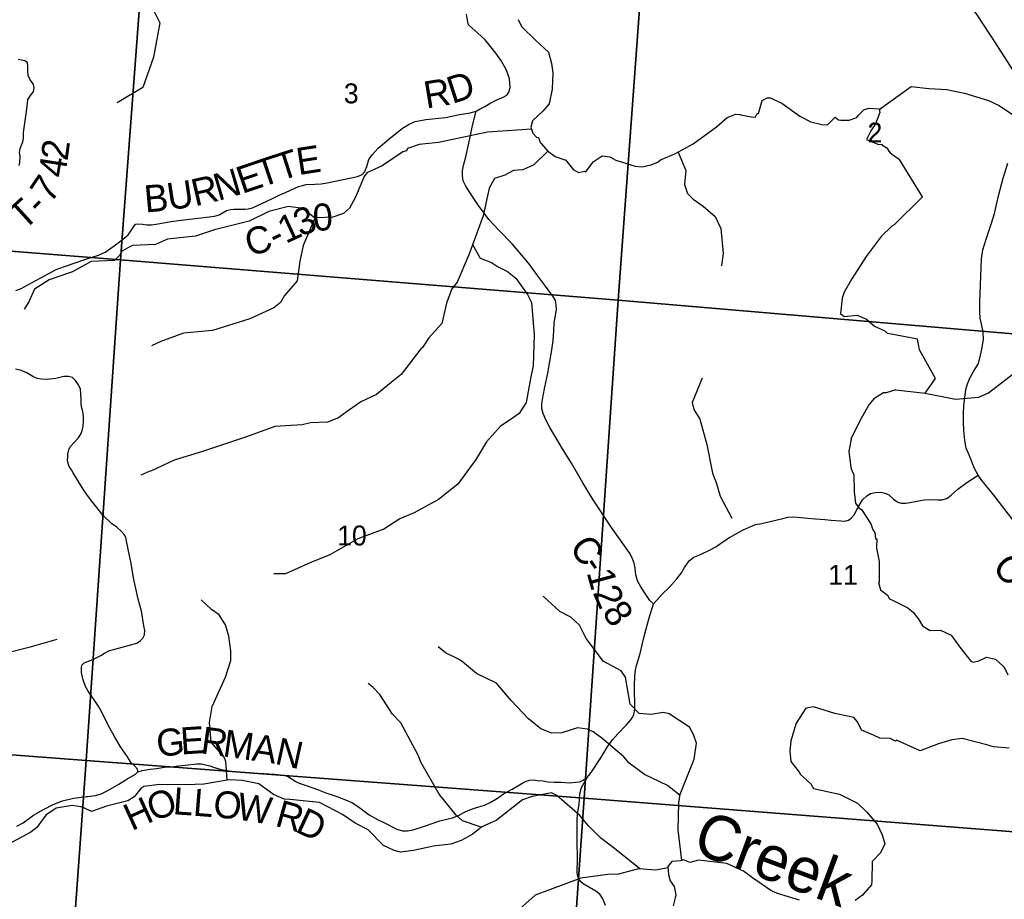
# Model space of a CAD drawing. Extents: x 1878108 to 2183446, y 146837 to 508383.
# Drawn here: x 1994425 to 2005354, y 268162 to 277922 of the extents above; entities that cross this region are included whole.
import ezdxf

# ---------------------------------------------------------------- set-up
doc = ezdxf.new("R2010")
doc.units = 0
for name, color, linetype in [('GM_X_County_Road', 7, 'Continuous'), ('GM_X_County_Road_Text', 7, 'Continuous'), ('GM_X_Minor_River', 7, 'Continuous'), ('GM_X_Minor_River_Text', 7, 'Continuous'), ('GM_X_Section', 7, 'Continuous'), ('GM_X_Section_Text', 7, 'Continuous'), ('GM_X_Township_Road', 7, 'Continuous'), ('GM_X_Township_Road_Text', 7, 'Continuous')]:
    doc.layers.add(name, color=color, linetype=linetype)

msp = doc.modelspace()

# ---------------------------------------------------------------- linework, layer by layer
at = {"layer": 'GM_X_County_Road'}
for points in [[(2005483, 277315), (2005265, 277654), (2005052, 277977), (2004933, 278141), (2004846, 278259), (2004770, 278354), (2004675, 278469), (2004574, 278602), (2004462, 278742), (2004387, 278837), (2004341, 278887)], [(1999493, 276907), (1999538, 276933), (1999589, 276960), (1999656, 276998), (1999729, 277036), (1999793, 277061), (1999831, 277084), (1999855, 277118), (1999868, 277168), (1999861, 277264), (1999845, 277323), (1999821, 277376), (1999767, 277472), (1999710, 277550), (1999656, 277622), (1999591, 277697), (1999510, 277772), (1999447, 277828), (1999407, 277865), (1999395, 277915), (1999385, 277983)], [(1994382, 274918), (1994442, 274938), (1994565, 275005), (1994830, 275150), (1994923, 275184), (1995160, 275265), (1995300, 275308), (1995373, 275344), (1995472, 275413), (1995564, 275478), (1995630, 275534), (1995649, 275561), (1995692, 275629), (1995712, 275652), (1995738, 275658), (1995790, 275652), (1995837, 275644), (1995888, 275647), (1995964, 275656), (1996102, 275681), (1996246, 275702), (1996439, 275724), (1996586, 275743), (1996638, 275755), (1996722, 275804), (1996764, 275817), (1996803, 275820), (1996923, 275820), (1996961, 275825), (1997008, 275836), (1997233, 275937), (1997314, 275978), (1997374, 276003), (1997432, 276030), (1997521, 276072), (1997566, 276084), (1997604, 276094), (1997702, 276098), (1997771, 276099), (1997837, 276110), (1998106, 276168), (1998175, 276181), (1998226, 276204), (1998256, 276237), (1998278, 276293), (1998300, 276370), (1998336, 276422), (1998404, 276495), (1998524, 276597), (1998675, 276718), (1998748, 276764), (1998816, 276791), (1998934, 276814), (1999153, 276836), (1999306, 276869), (1999424, 276890), (1999493, 276907)], [(2001460, 271439), (2001420, 271477), (2001375, 271543), (2001320, 271628), (2001284, 271696), (2001265, 271761), (2001255, 271836), (2001246, 271890), (2001229, 271938), (2001201, 271996), (2000995, 272288), (2000790, 272595), (2000675, 272784), (2000549, 273000), (2000449, 273162), (2000388, 273268), (2000309, 273397), (2000267, 273481), (2000236, 273553), (2000221, 273608), (2000220, 273658), (2000235, 273747), (2000253, 273844), (2000288, 274000), (2000331, 274258), (2000345, 274363), (2000355, 274471), (2000358, 274559), (2000367, 274621), (2000383, 274708), (2000381, 274763), (2000373, 274805), (2000352, 274842), (2000260, 274965), (2000171, 275082), (2000075, 275215), (1999892, 275436), (1999742, 275587), (1999634, 275706), (1999580, 275774), (1999519, 275862), (1999429, 275993), (1999377, 276073), (1999348, 276134), (1999339, 276188), (1999340, 276244), (1999350, 276304), (1999376, 276401), (1999403, 276519), (1999430, 276638), (1999452, 276747), (1999493, 276907)], [(2005499, 272305), (2005238, 272646), (2005094, 272824), (2005063, 272870), (2005025, 272942), (2004966, 273083), (2004932, 273169), (2004916, 273253), (2004906, 273365), (2004903, 273460), (2004900, 273549), (2004906, 273642), (2004915, 273727), (2004928, 273817), (2004946, 273880), (2004974, 273951), (2005025, 274036), (2005063, 274098), (2005084, 274166), (2005106, 274265), (2005124, 274375), (2005120, 274455), (2005104, 274528), (2005085, 274611), (2005081, 274676), (2005084, 274786), (2005095, 275078), (2005100, 275267), (2005114, 275367), (2005153, 275485), (2005213, 275664), (2005244, 275770), (2005292, 275983), (2005343, 276163), (2005392, 276331)], [(1995737, 269577), (1995733, 269605), (1995704, 269640), (1995662, 269677), (1995621, 269744), (1995543, 269852), (1995479, 269968), (1995426, 270061), (1995372, 270169), (1995333, 270247), (1995303, 270299), (1995258, 270363), (1995219, 270423), (1995185, 270472), (1995157, 270524), (1995126, 270608), (1995112, 270680), (1995111, 270732), (1995116, 270760), (1995141, 270786), (1995236, 270822), (1995326, 270866), (1995368, 270894), (1995421, 270923), (1995482, 270938), (1995605, 270970), (1995724, 271005), (1995762, 271030), (1995793, 271060), (1995811, 271095), (1995813, 271143), (1995803, 271198), (1995776, 271360), (1995740, 271493), (1995688, 271730), (1995662, 271889), (1995609, 272135), (1995602, 272179), (1995583, 272209), (1995555, 272242), (1995498, 272294), (1995447, 272329), (1995353, 272420), (1995237, 272564), (1995179, 272643), (1995129, 272714), (1995081, 272792), (1995018, 272895), (1995000, 272928), (1994975, 272964), (1994963, 272996), (1994955, 273033), (1994958, 273069), (1994959, 273103), (1994971, 273152), (1994989, 273187), (1995019, 273220), (1995078, 273281), (1995107, 273329), (1995120, 273363), (1995128, 273410), (1995134, 273472), (1995132, 273518), (1995125, 273575), (1995113, 273625), (1995108, 273661), (1995106, 273705), (1995105, 273774), (1995099, 273822), (1995079, 273869), (1995045, 273918), (1995011, 273952), (1994968, 273964), (1994916, 273963), (1994827, 273939), (1994728, 273930), (1994666, 273932), (1994618, 273939), (1994571, 273962), (1994496, 274007), (1994432, 274035), (1994378, 274046)], [(1995428, 269383), (1995525, 269441), (1995614, 269494), (1995710, 269549), (1995737, 269577), (1995786, 269591), (1995875, 269607), (1995942, 269614), (1996009, 269624), (1996055, 269631), (1996106, 269631), (1996189, 269642), (1996261, 269651), (1996391, 269666), (1996441, 269665), (1996487, 269655), (1996536, 269643), (1996589, 269624), (1996660, 269602), (1996727, 269590), (1996792, 269579), (1996894, 269571), (1996957, 269568), (1997042, 269560), (1997130, 269557), (1997253, 269549), (1997348, 269538), (1997399, 269527), (1997438, 269502), (1997490, 269468), (1997528, 269450), (1997617, 269420), (1997730, 269379), (1997822, 269345), (1997958, 269299), (1998040, 269266), (1998110, 269235), (1998185, 269187), (1998305, 269101), (1998398, 269047), (1998473, 269009), (1998612, 268940), (1998673, 268923), (1998730, 268922), (1998793, 268933), (1998907, 268970), (1999088, 269031), (1999166, 269052), (1999230, 269067), (1999295, 269091), (1999354, 269124), (1999410, 269151), (1999484, 269176), (1999585, 269207), (1999646, 269235), (1999730, 269286), (1999794, 269332), (1999842, 269358), (1999891, 269385), (1999937, 269411), (2000010, 269456), (2000048, 269474), (2000089, 269483), (2000127, 269487), (2000171, 269482), (2000231, 269475), (2000286, 269467), (2000357, 269460), (2000437, 269460), (2000533, 269456), (2000596, 269460), (2000642, 269467), (2000678, 269483), (2000724, 269513), (2000767, 269569), (2000876, 269733), (2000952, 269860), (2001006, 269933), (2001063, 269997), (2001156, 270094), (2001207, 270155), (2001225, 270175), (2001241, 270209), (2001252, 270277), (2001251, 270533), (2001252, 270637), (2001261, 270703), (2001273, 270755), (2001314, 270889), (2001336, 270986), (2001364, 271109), (2001414, 271284), (2001460, 271439), (2001499, 271480), (2001554, 271543), (2001633, 271623), (2001718, 271718), (2001770, 271785), (2001805, 271843), (2001837, 271890), (2001861, 271921), (2001909, 271957), (2001981, 271989), (2002091, 272038), (2002152, 272073), (2002230, 272127), (2002305, 272175), (2002457, 272261), (2002539, 272298), (2002592, 272319), (2002661, 272331), (2002754, 272353), (2002894, 272389), (2002952, 272402), (2003014, 272405), (2003098, 272397), (2003172, 272391), (2003258, 272383), (2003363, 272377), (2003433, 272370), (2003539, 272361), (2003585, 272358), (2003626, 272370), (2003656, 272392), (2003687, 272428), (2003728, 272506), (2003753, 272551), (2003781, 272595), (2003830, 272639), (2003868, 272663), (2003922, 272677), (2003979, 272681), (2004033, 272670), (2004071, 272649), (2004124, 272602), (2004172, 272570), (2004210, 272559), (2004257, 272559), (2004308, 272565), (2004403, 272582), (2004465, 272593), (2004525, 272597), (2004617, 272593), (2004661, 272593), (2004715, 272609), (2004764, 272648), (2004838, 272713), (2004937, 272785), (2005063, 272870)], [(1994394, 268974), (1994464, 269011), (1994580, 269095), (1994691, 269158), (1994796, 269213), (1994901, 269254), (1995021, 269284), (1995165, 269301), (1995182, 269303)], [(1995182, 269303), (1995266, 269312), (1995331, 269332), (1995397, 269364), (1995428, 269383)]]:
    msp.add_lwpolyline(points, dxfattribs=at)
at = {"layer": 'GM_X_Minor_River'}
for points in [[(1994350, 278955), (1994446, 278981), (1994509, 279029), (1994590, 279063), (1994772, 279166), (1994917, 279232), (1994972, 279238), (1995036, 279218), (1995095, 279101), (1995246, 278940), (1995347, 278704), (1995444, 278539), (1995525, 278433), (1995571, 278401), (1995889, 278050), (1995911, 278026), (1995982, 277889), (1995910, 277507), (1995792, 277170), (1995524, 277009), (1995508, 277001)], [(1999959, 277925), (1999961, 277913), (1999999, 277841), (2000149, 277693), (2000296, 277560), (2000328, 277436), (2000343, 277332), (2000337, 277152), (2000301, 276990), (2000232, 276906), (2000116, 276799), (2000100, 276731), (2000122, 276663), (2000160, 276619), (2000182, 276615), (2000201, 276561), (2000215, 276547), (2000283, 276466), (2000369, 276404), (2000476, 276366)], [(2003966, 276925), (2004320, 277182), (2004515, 277158), (2004717, 277146), (2004913, 277108), (2005177, 277024), (2005297, 276970), (2005511, 276826), (2005557, 276766), (2005615, 276631), (2005661, 276364), (2005737, 276242), (2005891, 276126), (2005981, 276096), (2006125, 276012), (2006157, 275994), (2006408, 275930), (2006512, 275861), (2006650, 275783), (2006768, 275745), (2006878, 275783), (2007314, 275930), (2007508, 276007)], [(2000789, 276344), (2000891, 276413), (2000974, 276401), (2000984, 276395), (2001042, 276363), (2001256, 276295), (2001334, 276289), (2001430, 276310), (2001510, 276340), (2001538, 276366), (2001696, 276432), (2001902, 276546), (2002158, 276735), (2002279, 276837), (2002375, 276873), (2002419, 276869), (2002429, 276867), (2002566, 276842), (2002592, 276844), (2002612, 276880), (2002624, 276882), (2002667, 277024), (2002721, 277054), (2002757, 277054), (2002885, 276994), (2003084, 276853), (2003208, 276789), (2003328, 276759), (2003393, 276757), (2003476, 276841), (2003512, 276811), (2003540, 276807), (2003631, 276808), (2003719, 276836), (2003734, 276862), (2003794, 276920), (2003852, 276940), (2003964, 276934), (2003973, 276894), (2003923, 276768), (2003871, 276690), (2003825, 276594), (2003895, 276564), (2003960, 276538), (2004000, 276542), (2003994, 276532), (2004050, 276500), (2004074, 276462), (2004088, 276446), (2004138, 276408), (2004166, 276388), (2004191, 276372)], [(2000107, 276708), (1999619, 276673), (1999303, 276608), (1999073, 276558), (1998858, 276536), (1998729, 276491), (1998717, 276467), (1998678, 276454), (1998447, 276301), (1998279, 276224), (1998248, 276182), (1998152, 275951), (1998085, 275831), (1998021, 275771), (1997901, 275731), (1997728, 275722), (1997702, 275718), (1997571, 275417), (1997536, 275241), (1997506, 275024), (1997364, 274860), (1997320, 274783), (1997246, 274726), (1996978, 274601), (1996564, 274474), (1996242, 274442), (1995991, 274353), (1995888, 274305)], [(2000288, 276462), (2000133, 276313), (2000010, 276255), (1999907, 276247), (1999809, 276196), (1999695, 276161), (1999635, 276051), (1999568, 275746), (1999410, 275312), (1999282, 275011), (1999223, 274935), (1999162, 274776), (1999112, 274550), (1998967, 274391), (1998897, 274283), (1998876, 274269), (1998658, 273984), (1998547, 273895), (1998386, 273765), (1998213, 273682), (1998023, 273550), (1997964, 273504), (1997842, 273458), (1997653, 273449), (1997559, 273425), (1997258, 273408), (1996943, 273294), (1996456, 273130), (1996140, 273033), (1995887, 272916), (1995868, 272911), (1995770, 272869)], [(2001733, 276453), (2001818, 276250), (2001805, 276092), (2001839, 275993), (2001899, 275931), (2002012, 275853), (2002146, 275737), (2002208, 275604), (2002233, 275329), (2002214, 275195), (2002210, 275188)], [(2000476, 276366), (2000483, 276366), (2000574, 276256), (2000630, 276226), (2000694, 276242), (2000704, 276232), (2000776, 276322), (2000791, 276347)], [(2004131, 275644), (2004445, 275957), (2004191, 276372)], [(1997702, 275718), (1997568, 275826), (1997409, 275849), (1997191, 275795), (1996974, 275685), (1996586, 275591), (1996378, 275519), (1996067, 275488), (1995932, 275426), (1995678, 275418), (1995564, 275357), (1995532, 275305), (1995478, 275250), (1995218, 275240), (1995012, 275125), (1994979, 275113), (1994752, 275036), (1994590, 274931), (1994525, 274792), (1994473, 274711)], [(2004131, 275644), (2004104, 275632), (2003988, 275518), (2003819, 275294), (2003661, 275047), (2003576, 274899), (2003556, 274831), (2003536, 274661), (2003575, 274629), (2003721, 274644), (2003825, 274598), (2003913, 274520), (2004027, 274470), (2004063, 274438)], [(1999452, 275428), (1999538, 275275), (1999661, 275229), (1999730, 275184), (1999839, 275128), (1999934, 275053), (2000062, 274873), (2000105, 274784), (2000136, 274424), (2000125, 274081), (2000098, 273960), (2000047, 273674), (1999970, 273554), (1999871, 273483), (1999762, 273412), (1999605, 273239), (1999485, 273035), (1999458, 273000), (1999290, 272770), (1999075, 272600), (1998802, 272450), (1998643, 272384), (1998468, 272269), (1998178, 272162), (1997866, 271985), (1997657, 271900), (1997374, 271775), (1997265, 271772), (1997247, 271775)], [(2004151, 273816), (2004474, 273779), (2004592, 273942), (2004411, 274260), (2004390, 274378), (2004062, 274440)], [(2004459, 273781), (2004812, 273710), (2005072, 273732), (2005180, 273780), (2005598, 274102)], [(2002000, 273943), (2001891, 273673), (2001908, 273597), (2001975, 273488), (2002052, 273209), (2002116, 272891), (2002155, 272786), (2002199, 272634), (2002331, 272392)], [(2004151, 273816), (2004043, 273780), (2004015, 273780), (2003905, 273714), (2003851, 273650), (2003746, 273462), (2003652, 273267)], [(2003653, 273269), (2003627, 273133), (2003650, 272952), (2003670, 272903), (2003685, 272877), (2003687, 272682), (2003704, 272557), (2003738, 272506), (2003769, 272489), (2003873, 272330), (2003896, 272261), (2003917, 272232), (2003926, 272162), (2003938, 272163), (2003936, 272071), (2003934, 272057), (2003964, 271910), (2003966, 271678), (2003956, 271676), (2003979, 271597), (2004059, 271536), (2004081, 271497), (2004128, 271475), (2004157, 271459)], [(1992661, 271684), (1992677, 271648), (1992725, 271593), (1992794, 271423), (1992886, 271310), (1993142, 271166), (1993193, 271123), (1993234, 271076), (1993332, 271013), (1993736, 270895), (1993819, 270855), (1993903, 270837), (1994176, 270871), (1994483, 270950), (1994530, 270961), (1994841, 271050)], [(1996727, 269486), (1996715, 269690), (1996694, 269738), (1996551, 269906), (1996532, 270125), (1996562, 270300), (1996709, 270628), (1996767, 270813), (1996769, 270919), (1996748, 271081), (1996708, 271207), (1996641, 271318), (1996553, 271376), (1996438, 271485)], [(2001774, 268593), (2001735, 268931), (2001741, 269231), (2001758, 269328), (2001913, 269718), (2001936, 269895), (2001906, 269992), (2001859, 270073), (2001634, 270219), (2001571, 270234), (2001429, 270213), (2001303, 270222), (2001202, 270329), (2001150, 270628), (2001100, 270696), (2000901, 270806), (2000715, 271052), (2000701, 271077), (2000639, 271204), (2000541, 271293), (2000422, 271356), (2000237, 271527)], [(2004157, 271459), (2004282, 271397), (2004348, 271345), (2004410, 271261), (2004446, 271196), (2004530, 271144), (2004646, 271149), (2004764, 271093), (2004859, 270959), (2004981, 270806), (2005009, 270794), (2005071, 270809), (2005157, 270847), (2005257, 270825), (2005343, 270749), (2005353, 270737), (2005393, 270651)], [(2001756, 269315), (2001614, 269424), (2001359, 269546), (2001191, 269672), (2001130, 269743), (2000885, 269951), (2000789, 270020), (2000727, 270048), (2000615, 270064), (2000441, 270009), (2000330, 270005), (2000211, 270055), (2000072, 270163), (1999881, 270369), (1999717, 270559), (1999494, 270669), (1999342, 270796), (1999295, 270825), (1999152, 270895), (1999070, 270965)], [(2001307, 268500), (2001028, 268726), (2000873, 268843), (2000740, 268977), (2000643, 269092), (2000387, 269315), (2000327, 269345), (2000115, 269303), (2000008, 269266), (1999713, 269035), (1999628, 268999), (1999549, 268963), (1999342, 269034), (1999271, 269095), (1999082, 269327), (1998878, 269683), (1998849, 269762), (1998656, 270119), (1998565, 270217), (1998421, 270436), (1998346, 270516), (1998293, 270558)], [(2004159, 269928), (2004145, 269918), (2004088, 269947), (2003974, 269949), (2003904, 269982), (2003770, 270040), (2003726, 270130), (2003684, 270178), (2003474, 270224), (2003236, 270298), (2003152, 270282), (2003045, 270118), (2002985, 269920), (2002973, 269806), (2002986, 269690), (2003081, 269568), (2003090, 269551), (2003208, 269442), (2003238, 269393), (2003523, 269329), (2003725, 269229), (2003825, 269133), (2003944, 268996), (2003999, 268877), (2004027, 268776), (2003979, 268678), (2003889, 268583), (2003882, 268367), (2003879, 268322), (2003780, 268208), (2003698, 268149)], [(2005409, 269840), (2005236, 269854), (2005160, 269876), (2004888, 269945), (2004773, 269931), (2004625, 269888), (2004421, 269810), (2004159, 269928)], [(1999550, 268964), (1999448, 268882), (1999327, 268814), (1999211, 268772), (1999017, 268753), (1998797, 268705), (1998651, 268685), (1998580, 268702), (1998463, 268760), (1998294, 268931), (1998148, 269005), (1998010, 269103), (1997752, 269237), (1997425, 269270), (1997361, 269272), (1997244, 269324), (1997080, 269444), (1996933, 269474), (1996893, 269479), (1996749, 269489), (1996469, 269439), (1996275, 269432), (1995978, 269435), (1995804, 269412), (1995770, 269392), (1995694, 269299), (1995624, 269256), (1995387, 269195), (1995223, 269138), (1995137, 269178), (1995104, 269188), (1995008, 269201), (1994829, 269175), (1994715, 269094), (1994616, 268960), (1994550, 268906), (1994262, 268753)], [(2001960, 268596), (2001864, 268571), (2001796, 268600), (2001775, 268592), (2001761, 268589), (2001663, 268581), (2001619, 268527), (2001627, 268436), (2001646, 268367), (2001690, 268304), (2001708, 268211), (2001701, 268179), (2001679, 268090)], [(2003082, 268152), (2002837, 268226), (2002764, 268259), (2002560, 268402), (2002461, 268476), (2002276, 268558), (2001960, 268596)], [(2001620, 268513), (2001485, 268484), (2001294, 268501), (2001071, 268442), (2000954, 268436), (2000654, 268398), (2000147, 268207), (1999907, 267994)]]:
    msp.add_lwpolyline(points, dxfattribs=at)
at = {"layer": 'GM_X_Section'}
for points in [[(1995370, 279485), (1995858, 279451), (1995543, 275256), (1990392, 275665), (1990707, 279868)], [(2001228, 279061), (2001378, 279051), (2001069, 274810), (1995543, 275256), (1995858, 279451)], [(2006737, 278720), (2006787, 278718), (2006446, 274352), (2001069, 274810), (2001378, 279051)], [(1995543, 275256), (1995164, 269702), (1989956, 270098), (1990392, 275665)], [(2001069, 274810), (2000692, 269284), (1995164, 269702), (1995543, 275256)], [(2001069, 274810), (2006446, 274352), (2006075, 268863), (2000692, 269284)], [(1995164, 269702), (1994764, 264190), (1989500, 264608), (1989956, 270098)], [(2000692, 269284), (2000305, 263802), (1994764, 264190), (1995164, 269702)], [(2000692, 269284), (2006075, 268863), (2005704, 263417), (2000305, 263802)]]:
    msp.add_lwpolyline(points, close=True, dxfattribs=at)
at = {"layer": 'GM_X_Township_Road'}
for points in [[(1994420, 276303), (1994427, 276339), (1994429, 276406), (1994422, 276448), (1994432, 276494), (1994461, 276568), (1994467, 276605), (1994468, 276671), (1994485, 276799), (1994501, 276902), (1994510, 276997), (1994517, 277034), (1994538, 277069), (1994580, 277127), (1994587, 277167), (1994580, 277203), (1994539, 277261), (1994520, 277304), (1994515, 277354), (1994516, 277410), (1994512, 277442), (1994481, 277464), (1994407, 277482)], [(2000928, 268094), (2000899, 268169), (2000863, 268218), (2000820, 268254), (2000679, 268334), (2000649, 268360), (2000630, 268388), (2000620, 268416), (2000614, 268457), (2000618, 268614), (2000614, 268799), (2000614, 269052), (2000619, 269132), (2000637, 269215), (2000642, 269334), (2000660, 269404), (2000724, 269513)]]:
    msp.add_lwpolyline(points, dxfattribs=at)

# ---------------------------------------------------------------- texts
at = {"layer": 'GM_X_County_Road_Text'}
for s, rotation, p in [('D', 17.8498, (1999227, 276986)), ('R', 9.3558, (1998938, 276935)), ('E', 8.7616, (1997520, 276197)), ('T', 18.6155, (1997107, 276060)), ('T', 17.8115, (1997319, 276131)), ('E', 18.5127, (1996894, 275988)), ('R', 13.0392, (1996371, 275850)), ('N', 16.278, (1996629, 275910)), ('B', 5.104, (1995820, 275782)), ('U', 8.4439, (1996084, 275807)), ('3', 22.8422, (1997543, 275510)), ('0', 4.0233, (1997688, 275575)), ('1', 24.8507, (1997378, 275433)), ('C', 14.909, (1996972, 275295)), ('-', 25.8501, (1997268, 275380)), ('C', 304.6189, (2000518, 272069)), ('-', 304.5767, (2000658, 271866)), ('C', 311.5634, (2005209, 271837)), ('1', 285.2341, (2000717, 271789)), ('2', 293.7496, (2000782, 271565)), ('8', 303.3272, (2000882, 271347)), ('G', 5.9154, (1995958, 269741)), ('E', 3.729, (1996218, 269768)), ('R', 352.2367, (1996426, 269783)), ('M', 351.8785, (1996670, 269750)), ('A', 351.6963, (1996992, 269704)), ('N', 347.5905, (1997247, 269667)), ('L', 355.8823, (1996120, 269107)), ('H', 24.626, (1995669, 268917)), ('O', 19.3133, (1995902, 269024)), ('L', 355.4374, (1996343, 269091)), ('O', 355.1347, (1996566, 269073)), ('W', 350.9934, (1996823, 269051)), ('R', 344.2146, (1997248, 268980)), ('D', 334.9469, (1997473, 268917))]:
    msp.add_text(s, height=300, rotation=rotation, dxfattribs=at).set_placement(p)
at = {"layer": 'GM_X_Minor_River_Text'}
msp.add_text('Creek', height=500, rotation=339.6295, dxfattribs=at).set_placement((2001873, 268691))
at = {"layer": 'GM_X_Section_Text'}
for s, p in [('3', (1998023, 276994)), ('2', (2003836, 276560)), ('10', (1997949, 272088)), ('11', (2003400, 271652))]:
    msp.add_text(s, height=221, rotation=0, dxfattribs=at).set_placement(p)
at = {"layer": 'GM_X_Township_Road_Text'}
for s, rotation, p in [('2', 82.0982, (1994955, 276348)), ('4', 81.121, (1994926, 276159)), ('7', 56.0698, (1994771, 275874)), ('T', 42.3308, (1994470, 275574)), ('-', 46.7693, (1994654, 275743))]:
    msp.add_text(s, height=300, rotation=rotation, dxfattribs=at).set_placement(p)

doc.saveas('drawing.dxf')
